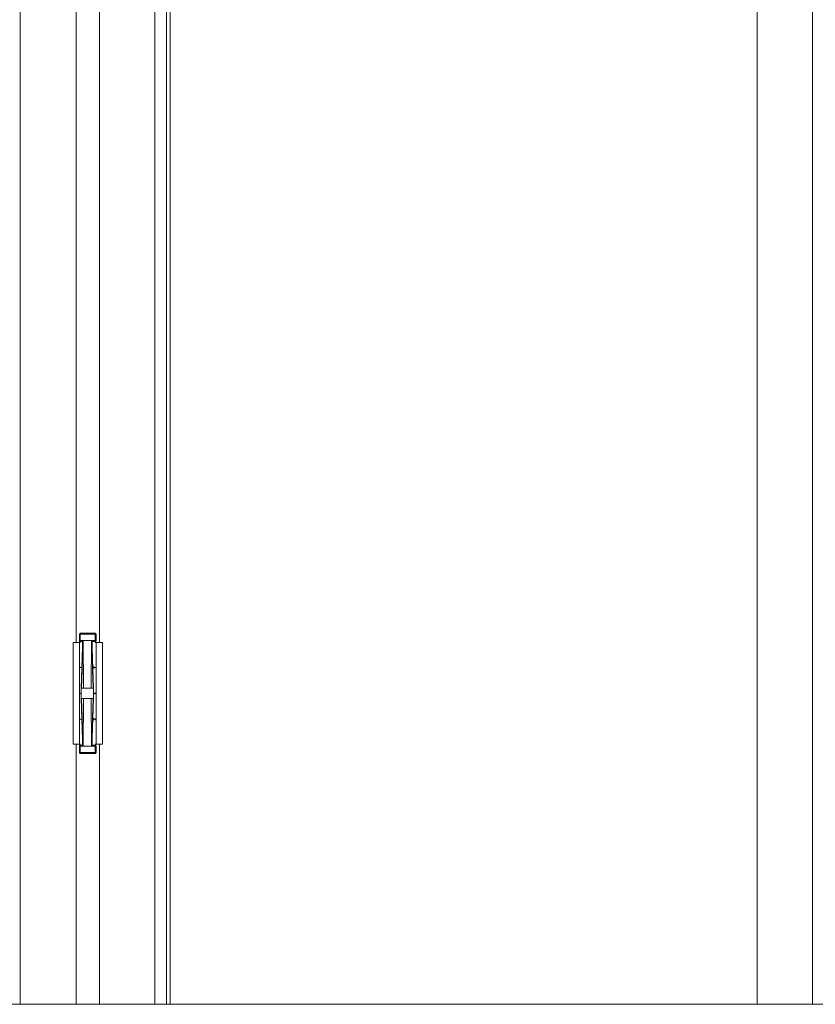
# Model space of a CAD drawing. Header units: inches. Extents: x 424 to 2043, y -237 to 445.
# Tile 917 of 965: x 980.555 to 981.323, y 231.05 to 232. Entities that reach past the tile are written whole.
import ezdxf

# ---------------------------------------------------------------- set-up
doc = ezdxf.new("R2010")
doc.units = ezdxf.units.IN
doc.header["$MEASUREMENT"] = 0
doc.layers.add('A-DOOR', color=31, linetype='Continuous', lineweight=9)
doc.layers.add('A-FLOR-HRAL', color=11, linetype='Continuous', lineweight=9)

# ---------------------------------------------------------------- blocks, each defined once
blk = doc.blocks.new('Railing - Railing-202422-Section 2')
at = {"layer": 'A-FLOR-HRAL'}
blk.add_line((29.8449, 14.5), (26.26022, 14.5), dxfattribs=at)
blk = doc.blocks.new('5-panel_Bi-fold_external_door_10806 - Type 1-V73-Section 2')
at = {"layer": 'A-DOOR'}
for p, q in [((26.48682, 14.5), (26.48682, 16.33815)), ((26.61669, 16.33857), (26.61669, 14.5)), ((27.19783, 14.5), (27.19783, 16.33832)), ((27.25109, 14.5), (27.25109, 16.33831)), ((26.62794, 16.26274), (26.62794, 14.5)), ((26.63152, 16.26274), (26.63152, 14.5)), ((26.54103, 14.849), (26.54103, 16.17354)), ((26.56342, 16.17354), (26.56342, 14.849)), ((26.53817, 14.849), (26.54241, 14.849)), ((26.53817, 14.751), (26.53817, 14.849)), ((26.54241, 14.849), (26.54413, 14.849)), ((26.54412, 14.857), (26.54412, 14.851)), ((26.54412, 14.857), (26.5448, 14.857)), ((26.5448, 14.851), (26.54412, 14.851)), ((26.54413, 14.849), (26.54413, 14.826)), ((26.54413, 14.849), (26.54514, 14.849)), ((26.54413, 14.751), (26.54413, 14.849)), ((26.5448, 14.851), (26.5448, 14.857)), ((26.5448, 14.857), (26.54769, 14.857)), ((26.54769, 14.851), (26.5448, 14.851)), ((26.54606, 14.805), (26.54769, 14.851)), ((26.54707, 14.851), (26.54769, 14.851)), ((26.54707, 14.851), (26.54707, 14.83364)), ((26.54734, 14.85), (26.54732, 14.85)), ((26.54769, 14.857), (26.55568, 14.857)), ((26.5479, 14.805), (26.54769, 14.851)), ((26.54769, 14.851), (26.55568, 14.851)), ((26.55568, 14.851), (26.54769, 14.851)), ((26.55545, 14.805), (26.55568, 14.851)), ((26.55568, 14.857), (26.55939, 14.857)), ((26.55738, 14.805), (26.55568, 14.851)), ((26.55568, 14.851), (26.55647, 14.851)), ((26.55939, 14.851), (26.55568, 14.851)), ((26.55609, 14.85), (26.55611, 14.85)), ((26.55647, 14.82964), (26.55647, 14.851)), ((26.55918, 14.849), (26.5599, 14.849)), ((26.55939, 14.857), (26.56014, 14.857)), ((26.55939, 14.857), (26.55939, 14.851)), ((26.56014, 14.851), (26.55939, 14.851)), ((26.56012, 14.849), (26.56192, 14.849)), ((26.56012, 14.849), (26.56012, 14.751)), ((26.56013, 14.826), (26.56013, 14.849)), ((26.56014, 14.851), (26.56014, 14.857)), ((26.56192, 14.849), (26.56623, 14.849)), ((26.56623, 14.849), (26.56623, 14.751)), ((26.54707, 14.84463), (26.54573, 14.805)), ((26.55775, 14.805), (26.55647, 14.84297)), ((26.54413, 14.824), (26.54413, 14.801)), ((26.5461, 14.825), (26.54603, 14.825)), ((26.54635, 14.824), (26.54635, 14.826)), ((26.55704, 14.825), (26.55706, 14.825)), ((26.558, 14.826), (26.558, 14.824)), ((26.56013, 14.801), (26.56013, 14.824)), ((26.54573, 14.805), (26.54573, 14.795)), ((26.54583, 14.805), (26.54606, 14.805)), ((26.54606, 14.805), (26.54583, 14.805)), ((26.54606, 14.805), (26.5479, 14.805)), ((26.5479, 14.805), (26.54606, 14.805)), ((26.5479, 14.805), (26.55545, 14.805)), ((26.55545, 14.805), (26.5479, 14.805)), ((26.55545, 14.805), (26.55738, 14.805)), ((26.55738, 14.805), (26.55545, 14.805)), ((26.55738, 14.805), (26.55767, 14.805)), ((26.55767, 14.805), (26.55738, 14.805)), ((26.55775, 14.795), (26.55775, 14.805)), ((26.558, 14.801), (26.558, 14.799)), ((26.54413, 14.799), (26.54413, 14.776)), ((26.54707, 14.75537), (26.54573, 14.795)), ((26.54583, 14.795), (26.54606, 14.795)), ((26.54606, 14.795), (26.54583, 14.795)), ((26.54606, 14.795), (26.5479, 14.795)), ((26.54606, 14.795), (26.54769, 14.749)), ((26.5479, 14.795), (26.54606, 14.795)), ((26.54769, 14.749), (26.5479, 14.795)), ((26.5479, 14.795), (26.55545, 14.795)), ((26.55545, 14.795), (26.5479, 14.795)), ((26.55568, 14.749), (26.55545, 14.795)), ((26.55545, 14.795), (26.55738, 14.795)), ((26.55738, 14.795), (26.55545, 14.795)), ((26.55568, 14.749), (26.55738, 14.795)), ((26.55775, 14.795), (26.55647, 14.75703)), ((26.55738, 14.795), (26.55767, 14.795)), ((26.55767, 14.795), (26.55738, 14.795)), ((26.55816, 14.8), (26.55822, 14.8)), ((26.56013, 14.776), (26.56013, 14.799)), ((26.54413, 14.774), (26.54413, 14.751)), ((26.5461, 14.775), (26.54603, 14.775)), ((26.54635, 14.774), (26.54635, 14.776)), ((26.55704, 14.775), (26.55706, 14.775)), ((26.558, 14.776), (26.558, 14.774)), ((26.56013, 14.751), (26.56013, 14.774)), ((26.54707, 14.749), (26.54707, 14.76636)), ((26.55647, 14.749), (26.55647, 14.77036)), ((26.54241, 14.751), (26.53817, 14.751)), ((26.54103, 14.5), (26.54103, 14.751)), ((26.54413, 14.751), (26.54241, 14.751)), ((26.54412, 14.749), (26.54412, 14.743)), ((26.54412, 14.749), (26.5448, 14.749)), ((26.54514, 14.751), (26.54413, 14.751)), ((26.5448, 14.743), (26.5448, 14.749)), ((26.5448, 14.749), (26.54769, 14.749)), ((26.54769, 14.749), (26.54707, 14.749)), ((26.54734, 14.75), (26.54731, 14.75)), ((26.55568, 14.749), (26.54769, 14.749)), ((26.54769, 14.749), (26.55568, 14.749)), ((26.55647, 14.749), (26.55568, 14.749)), ((26.55568, 14.749), (26.55939, 14.749)), ((26.55609, 14.75), (26.55611, 14.75)), ((26.5599, 14.751), (26.55918, 14.751)), ((26.55939, 14.749), (26.56014, 14.749)), ((26.55939, 14.749), (26.55939, 14.743)), ((26.56192, 14.751), (26.56012, 14.751)), ((26.56014, 14.743), (26.56014, 14.749)), ((26.56623, 14.751), (26.56192, 14.751)), ((26.56342, 14.751), (26.56342, 14.5)), ((26.5448, 14.743), (26.54412, 14.743)), ((26.54769, 14.743), (26.5448, 14.743)), ((26.55568, 14.743), (26.54769, 14.743)), ((26.55939, 14.743), (26.55568, 14.743)), ((26.56014, 14.743), (26.55939, 14.743))]:
    blk.add_line(p, q, dxfattribs=at)
at = {"layer": 'A-DOOR', "flags": 128}
for points in [[(26.54413, 14.857), (26.54413, 14.85704), (26.54413, 14.85708), (26.54413, 14.85712), (26.54414, 14.85716), (26.54415, 14.8572), (26.54416, 14.85724), (26.54417, 14.85728), (26.54418, 14.85731), (26.54419, 14.85735), (26.54421, 14.85739), (26.54422, 14.85743), (26.54424, 14.85746), (26.54426, 14.8575), (26.54428, 14.85753), (26.5443, 14.85756), (26.54433, 14.8576), (26.54435, 14.85763), (26.54438, 14.85766), (26.5444, 14.85769), (26.54443, 14.85772), (26.54446, 14.85774), (26.54449, 14.85777), (26.54452, 14.8578), (26.54455, 14.85782), (26.54459, 14.85784), (26.54462, 14.85786), (26.54466, 14.85788), (26.54469, 14.8579), (26.54473, 14.85792), (26.54476, 14.85793), (26.5448, 14.85795), (26.54484, 14.85796), (26.54488, 14.85797), (26.54492, 14.85798), (26.54496, 14.85799), (26.545, 14.85799), (26.54504, 14.858), (26.54508, 14.858), (26.54512, 14.858), (26.54513, 14.858)], [(26.55207, 14.858), (26.55179, 14.858), (26.55151, 14.858), (26.55123, 14.858), (26.55095, 14.858), (26.55068, 14.858), (26.5504, 14.858), (26.55013, 14.858), (26.54987, 14.858), (26.5496, 14.858), (26.54934, 14.858), (26.54909, 14.858), (26.54884, 14.858), (26.5486, 14.858), (26.54836, 14.858), (26.54812, 14.858), (26.5479, 14.858), (26.54768, 14.858), (26.54747, 14.858), (26.54726, 14.858), (26.54706, 14.858), (26.54687, 14.858), (26.54669, 14.858), (26.54652, 14.858), (26.54636, 14.858), (26.5462, 14.858), (26.54606, 14.858), (26.54592, 14.858), (26.5458, 14.858), (26.54569, 14.858), (26.54558, 14.858), (26.54549, 14.858), (26.5454, 14.858), (26.54533, 14.858), (26.54527, 14.858), (26.54522, 14.858), (26.54518, 14.858), (26.54515, 14.858), (26.54513, 14.858), (26.54513, 14.858)], [(26.54513, 14.858), (26.54513, 14.858), (26.54515, 14.858), (26.54518, 14.858), (26.54522, 14.858), (26.54527, 14.858), (26.54533, 14.858), (26.5454, 14.858), (26.54548, 14.858), (26.54558, 14.858), (26.54568, 14.858), (26.54579, 14.858), (26.54592, 14.858), (26.54605, 14.858), (26.5462, 14.858), (26.54635, 14.858), (26.54651, 14.858), (26.54668, 14.858), (26.54686, 14.858), (26.54705, 14.858), (26.54725, 14.858), (26.54746, 14.858), (26.54767, 14.858), (26.54789, 14.858), (26.54811, 14.858), (26.54835, 14.858), (26.54858, 14.858), (26.54883, 14.858), (26.54908, 14.858), (26.54933, 14.858), (26.54959, 14.858), (26.54985, 14.858), (26.55012, 14.858), (26.55039, 14.858), (26.55066, 14.858), (26.55094, 14.858), (26.55121, 14.858), (26.55149, 14.858), (26.55177, 14.858), (26.55205, 14.858), (26.55219, 14.858)], [(26.55913, 14.858), (26.55912, 14.858), (26.5591, 14.858), (26.55908, 14.858), (26.55904, 14.858), (26.55899, 14.858), (26.55893, 14.858), (26.55885, 14.858), (26.55877, 14.858), (26.55868, 14.858), (26.55857, 14.858), (26.55846, 14.858), (26.55834, 14.858), (26.5582, 14.858), (26.55806, 14.858), (26.5579, 14.858), (26.55774, 14.858), (26.55757, 14.858), (26.55739, 14.858), (26.5572, 14.858), (26.557, 14.858), (26.5568, 14.858), (26.55659, 14.858), (26.55637, 14.858), (26.55614, 14.858), (26.55591, 14.858), (26.55567, 14.858), (26.55543, 14.858), (26.55518, 14.858), (26.55492, 14.858), (26.55466, 14.858), (26.5544, 14.858), (26.55413, 14.858), (26.55386, 14.858), (26.55359, 14.858), (26.55332, 14.858), (26.55304, 14.858), (26.55276, 14.858), (26.55248, 14.858), (26.5522, 14.858), (26.55207, 14.858)], [(26.55219, 14.858), (26.55247, 14.858), (26.55275, 14.858), (26.55303, 14.858), (26.5533, 14.858), (26.55358, 14.858), (26.55385, 14.858), (26.55412, 14.858), (26.55439, 14.858), (26.55465, 14.858), (26.55491, 14.858), (26.55516, 14.858), (26.55541, 14.858), (26.55566, 14.858), (26.5559, 14.858), (26.55613, 14.858), (26.55636, 14.858), (26.55658, 14.858), (26.55679, 14.858), (26.55699, 14.858), (26.55719, 14.858), (26.55738, 14.858), (26.55756, 14.858), (26.55773, 14.858), (26.5579, 14.858), (26.55805, 14.858), (26.5582, 14.858), (26.55833, 14.858), (26.55845, 14.858), (26.55857, 14.858), (26.55867, 14.858), (26.55877, 14.858), (26.55885, 14.858), (26.55892, 14.858), (26.55899, 14.858), (26.55904, 14.858), (26.55908, 14.858), (26.5591, 14.858), (26.55912, 14.858), (26.55913, 14.858)], [(26.55913, 14.858), (26.55917, 14.858), (26.55921, 14.858), (26.55925, 14.85799), (26.55929, 14.85799), (26.55933, 14.85798), (26.55937, 14.85797), (26.5594, 14.85796), (26.55944, 14.85795), (26.55948, 14.85794), (26.55952, 14.85792), (26.55955, 14.8579), (26.55959, 14.85789), (26.55962, 14.85787), (26.55966, 14.85785), (26.55969, 14.85783), (26.55972, 14.8578), (26.55976, 14.85778), (26.55979, 14.85775), (26.55982, 14.85772), (26.55984, 14.8577), (26.55987, 14.85767), (26.5599, 14.85764), (26.55992, 14.85761), (26.55995, 14.85757), (26.55997, 14.85754), (26.55999, 14.85751), (26.56001, 14.85747), (26.56003, 14.85744), (26.56004, 14.8574), (26.56006, 14.85736), (26.56007, 14.85732), (26.56009, 14.85729), (26.5601, 14.85725), (26.56011, 14.85721), (26.56011, 14.85717), (26.56012, 14.85713), (26.56012, 14.85709), (26.56013, 14.85705), (26.56013, 14.85701), (26.56013, 14.857)], [(26.54513, 14.85), (26.54509, 14.85), (26.54505, 14.85), (26.54501, 14.85001), (26.54497, 14.85001), (26.54493, 14.85002), (26.54489, 14.85003), (26.54485, 14.85004), (26.54481, 14.85005), (26.54478, 14.85006), (26.54474, 14.85008), (26.5447, 14.8501), (26.54467, 14.85011), (26.54463, 14.85013), (26.5446, 14.85015), (26.54456, 14.85017), (26.54453, 14.8502), (26.5445, 14.85022), (26.54447, 14.85025), (26.54444, 14.85028), (26.54441, 14.8503), (26.54438, 14.85033), (26.54436, 14.85036), (26.54433, 14.85039), (26.54431, 14.85043), (26.54429, 14.85046), (26.54426, 14.85049), (26.54425, 14.85053), (26.54423, 14.85056), (26.54421, 14.8506), (26.5442, 14.85064), (26.54418, 14.85068), (26.54417, 14.85071), (26.54416, 14.85075), (26.54415, 14.85079), (26.54414, 14.85083), (26.54414, 14.85087), (26.54413, 14.85091), (26.54413, 14.85095), (26.54413, 14.85099), (26.54413, 14.851)], [(26.54413, 14.849), (26.54413, 14.84904), (26.54413, 14.84908), (26.54413, 14.84912), (26.54414, 14.84916), (26.54415, 14.8492), (26.54416, 14.84924), (26.54417, 14.84928), (26.54418, 14.84931), (26.54419, 14.84935), (26.54421, 14.84939), (26.54422, 14.84943), (26.54424, 14.84946), (26.54426, 14.8495), (26.54428, 14.84953), (26.5443, 14.84956), (26.54433, 14.8496), (26.54435, 14.84963), (26.54438, 14.84966), (26.5444, 14.84969), (26.54443, 14.84972), (26.54446, 14.84974), (26.54449, 14.84977), (26.54452, 14.8498), (26.54455, 14.84982), (26.54459, 14.84984), (26.54462, 14.84986), (26.54466, 14.84988), (26.54469, 14.8499), (26.54473, 14.84992), (26.54476, 14.84993), (26.5448, 14.84995), (26.54484, 14.84996), (26.54488, 14.84997), (26.54492, 14.84998), (26.54496, 14.84999), (26.545, 14.84999), (26.54504, 14.85), (26.54508, 14.85), (26.54512, 14.85), (26.54513, 14.85)], [(26.54756, 14.85), (26.54735, 14.85), (26.54715, 14.85), (26.54696, 14.85), (26.54677, 14.85), (26.5466, 14.85), (26.54643, 14.85), (26.54627, 14.85), (26.54612, 14.85), (26.54598, 14.85), (26.54585, 14.85), (26.54573, 14.85), (26.54563, 14.85), (26.54553, 14.85), (26.54544, 14.85), (26.54536, 14.85), (26.5453, 14.85), (26.54524, 14.85), (26.5452, 14.85), (26.54516, 14.85), (26.54514, 14.85), (26.54513, 14.85)], [(26.54513, 14.85), (26.54513, 14.85), (26.54515, 14.85), (26.54518, 14.85), (26.54522, 14.85), (26.54527, 14.85), (26.54533, 14.85), (26.5454, 14.85), (26.54548, 14.85), (26.54558, 14.85), (26.54568, 14.85), (26.54579, 14.85), (26.54592, 14.85), (26.54605, 14.85), (26.5462, 14.85), (26.54635, 14.85), (26.54651, 14.85), (26.54668, 14.85), (26.54686, 14.85), (26.54705, 14.85), (26.54725, 14.85), (26.54746, 14.85), (26.54767, 14.85)], [(26.54768, 14.85), (26.54747, 14.85), (26.54726, 14.85), (26.54706, 14.85), (26.54687, 14.85), (26.54669, 14.85), (26.54652, 14.85), (26.54636, 14.85), (26.5462, 14.85), (26.54606, 14.85), (26.54592, 14.85), (26.5458, 14.85), (26.54569, 14.85), (26.54558, 14.85), (26.54549, 14.85), (26.5454, 14.85), (26.54533, 14.85), (26.54527, 14.85), (26.54522, 14.85), (26.54518, 14.85), (26.54515, 14.85), (26.54513, 14.85), (26.54513, 14.85)], [(26.54513, 14.85), (26.54513, 14.85), (26.54515, 14.85), (26.54518, 14.85), (26.54522, 14.85), (26.54527, 14.85), (26.54533, 14.85), (26.5454, 14.85), (26.54548, 14.85), (26.54558, 14.85), (26.54568, 14.85), (26.54579, 14.85), (26.54592, 14.85), (26.54605, 14.85), (26.5462, 14.85), (26.54635, 14.85), (26.54651, 14.85), (26.54668, 14.85), (26.54686, 14.85), (26.54705, 14.85), (26.54725, 14.85), (26.54746, 14.85), (26.54767, 14.85)], [(26.55566, 14.85), (26.5559, 14.85), (26.55613, 14.85), (26.55636, 14.85), (26.55658, 14.85), (26.55679, 14.85), (26.55699, 14.85), (26.55719, 14.85), (26.55738, 14.85), (26.55756, 14.85), (26.55773, 14.85), (26.5579, 14.85), (26.55805, 14.85), (26.5582, 14.85), (26.55833, 14.85), (26.55845, 14.85), (26.55857, 14.85), (26.55867, 14.85), (26.55877, 14.85), (26.55885, 14.85), (26.55892, 14.85), (26.55899, 14.85), (26.55904, 14.85), (26.55908, 14.85), (26.5591, 14.85), (26.55912, 14.85), (26.55913, 14.85)], [(26.55913, 14.85), (26.55912, 14.85), (26.5591, 14.85), (26.55908, 14.85), (26.55904, 14.85), (26.55899, 14.85), (26.55893, 14.85), (26.55885, 14.85), (26.55877, 14.85), (26.55868, 14.85), (26.55857, 14.85), (26.55846, 14.85), (26.55834, 14.85), (26.5582, 14.85), (26.55806, 14.85), (26.5579, 14.85), (26.55774, 14.85), (26.55757, 14.85), (26.55739, 14.85), (26.5572, 14.85), (26.557, 14.85), (26.5568, 14.85), (26.55659, 14.85), (26.55637, 14.85), (26.55614, 14.85), (26.55591, 14.85), (26.55567, 14.85)], [(26.55913, 14.85), (26.55912, 14.85), (26.5591, 14.85), (26.55908, 14.85), (26.55904, 14.85), (26.55899, 14.85), (26.55893, 14.85), (26.55885, 14.85), (26.55877, 14.85), (26.55868, 14.85), (26.55857, 14.85), (26.55846, 14.85), (26.55834, 14.85), (26.5582, 14.85), (26.55806, 14.85), (26.5579, 14.85), (26.55774, 14.85), (26.55757, 14.85), (26.55739, 14.85), (26.5572, 14.85), (26.557, 14.85), (26.5568, 14.85), (26.55659, 14.85), (26.55637, 14.85), (26.55614, 14.85), (26.55591, 14.85), (26.55567, 14.85)], [(26.55579, 14.85), (26.55603, 14.85), (26.55626, 14.85), (26.55648, 14.85), (26.5567, 14.85), (26.5569, 14.85), (26.55711, 14.85), (26.5573, 14.85), (26.55748, 14.85), (26.55766, 14.85), (26.55783, 14.85), (26.55798, 14.85), (26.55813, 14.85), (26.55827, 14.85), (26.5584, 14.85), (26.55852, 14.85), (26.55863, 14.85), (26.55873, 14.85), (26.55882, 14.85), (26.55889, 14.85), (26.55896, 14.85), (26.55901, 14.85), (26.55906, 14.85), (26.55909, 14.85), (26.55911, 14.85), (26.55913, 14.85)], [(26.56013, 14.851), (26.56013, 14.85096), (26.56012, 14.85092), (26.56012, 14.85088), (26.56011, 14.85084), (26.56011, 14.8508), (26.5601, 14.85076), (26.56009, 14.85072), (26.56008, 14.85069), (26.56006, 14.85065), (26.56005, 14.85061), (26.56003, 14.85057), (26.56001, 14.85054), (26.56, 14.8505), (26.55997, 14.85047), (26.55995, 14.85044), (26.55993, 14.8504), (26.5599, 14.85037), (26.55988, 14.85034), (26.55985, 14.85031), (26.55982, 14.85028), (26.55979, 14.85026), (26.55976, 14.85023), (26.55973, 14.8502), (26.5597, 14.85018), (26.55967, 14.85016), (26.55963, 14.85014), (26.5596, 14.85012), (26.55956, 14.8501), (26.55953, 14.85008), (26.55949, 14.85007), (26.55945, 14.85005), (26.55941, 14.85004), (26.55938, 14.85003), (26.55934, 14.85002), (26.5593, 14.85001), (26.55926, 14.85001), (26.55922, 14.85), (26.55918, 14.85), (26.55914, 14.85), (26.55913, 14.85)], [(26.55913, 14.85), (26.55917, 14.85), (26.55921, 14.85), (26.55925, 14.84999), (26.55929, 14.84999), (26.55933, 14.84998), (26.55937, 14.84997), (26.5594, 14.84996), (26.55944, 14.84995), (26.55948, 14.84994), (26.55952, 14.84992), (26.55955, 14.8499), (26.55959, 14.84989), (26.55962, 14.84987), (26.55966, 14.84985), (26.55969, 14.84983), (26.55972, 14.8498), (26.55976, 14.84978), (26.55979, 14.84975), (26.55982, 14.84972), (26.55984, 14.8497), (26.55987, 14.84967), (26.5599, 14.84964), (26.55992, 14.84961), (26.55995, 14.84957), (26.55997, 14.84954), (26.55999, 14.84951), (26.56001, 14.84947), (26.56003, 14.84944), (26.56004, 14.8494), (26.56006, 14.84936), (26.56007, 14.84932), (26.56009, 14.84929), (26.5601, 14.84925), (26.56011, 14.84921), (26.56011, 14.84917), (26.56012, 14.84913), (26.56012, 14.84909), (26.56013, 14.84905), (26.56013, 14.84901), (26.56013, 14.849)], [(26.54513, 14.825), (26.54509, 14.825), (26.54505, 14.825), (26.54501, 14.82501), (26.54497, 14.82501), (26.54493, 14.82502), (26.54489, 14.82503), (26.54485, 14.82504), (26.54481, 14.82505), (26.54478, 14.82506), (26.54474, 14.82508), (26.5447, 14.8251), (26.54467, 14.82511), (26.54463, 14.82513), (26.5446, 14.82515), (26.54456, 14.82517), (26.54453, 14.8252), (26.5445, 14.82522), (26.54447, 14.82525), (26.54444, 14.82528), (26.54441, 14.8253), (26.54438, 14.82533), (26.54436, 14.82536), (26.54433, 14.82539), (26.54431, 14.82543), (26.54429, 14.82546), (26.54426, 14.82549), (26.54425, 14.82553), (26.54423, 14.82556), (26.54421, 14.8256), (26.5442, 14.82564), (26.54418, 14.82568), (26.54417, 14.82571), (26.54416, 14.82575), (26.54415, 14.82579), (26.54414, 14.82583), (26.54414, 14.82587), (26.54413, 14.82591), (26.54413, 14.82595), (26.54413, 14.82599), (26.54413, 14.826)], [(26.54413, 14.824), (26.54413, 14.82404), (26.54413, 14.82408), (26.54413, 14.82412), (26.54414, 14.82416), (26.54415, 14.8242), (26.54416, 14.82424), (26.54417, 14.82428), (26.54418, 14.82431), (26.54419, 14.82435), (26.54421, 14.82439), (26.54422, 14.82443), (26.54424, 14.82446), (26.54426, 14.8245), (26.54428, 14.82453), (26.5443, 14.82456), (26.54433, 14.8246), (26.54435, 14.82463), (26.54438, 14.82466), (26.5444, 14.82469), (26.54443, 14.82472), (26.54446, 14.82474), (26.54449, 14.82477), (26.54452, 14.8248), (26.54455, 14.82482), (26.54459, 14.82484), (26.54462, 14.82486), (26.54466, 14.82488), (26.54469, 14.8249), (26.54473, 14.82492), (26.54476, 14.82493), (26.5448, 14.82495), (26.54484, 14.82496), (26.54488, 14.82497), (26.54492, 14.82498), (26.54496, 14.82499), (26.545, 14.82499), (26.54504, 14.825), (26.54508, 14.825), (26.54512, 14.825), (26.54513, 14.825)], [(26.54677, 14.825), (26.5466, 14.825), (26.54643, 14.825), (26.54627, 14.825), (26.54612, 14.825), (26.54598, 14.825), (26.54585, 14.825), (26.54573, 14.825), (26.54563, 14.825), (26.54553, 14.825), (26.54544, 14.825), (26.54536, 14.825), (26.5453, 14.825), (26.54524, 14.825), (26.5452, 14.825), (26.54516, 14.825), (26.54514, 14.825), (26.54513, 14.825)], [(26.54513, 14.825), (26.54513, 14.825), (26.54515, 14.825), (26.54518, 14.825), (26.54522, 14.825), (26.54527, 14.825), (26.54533, 14.825), (26.5454, 14.825), (26.54548, 14.825), (26.54558, 14.825), (26.54568, 14.825), (26.54579, 14.825), (26.54592, 14.825), (26.54605, 14.825), (26.5462, 14.825), (26.54635, 14.825), (26.54651, 14.825), (26.54668, 14.825)], [(26.54669, 14.825), (26.54652, 14.825), (26.54636, 14.825), (26.5462, 14.825), (26.54606, 14.825), (26.54592, 14.825), (26.5458, 14.825), (26.54569, 14.825), (26.54558, 14.825), (26.54549, 14.825), (26.5454, 14.825), (26.54533, 14.825), (26.54527, 14.825), (26.54522, 14.825), (26.54518, 14.825), (26.54515, 14.825), (26.54513, 14.825), (26.54513, 14.825)], [(26.54513, 14.825), (26.54513, 14.825), (26.54515, 14.825), (26.54518, 14.825), (26.54522, 14.825), (26.54527, 14.825), (26.54533, 14.825), (26.5454, 14.825), (26.54548, 14.825), (26.54558, 14.825), (26.54568, 14.825), (26.54579, 14.825), (26.54592, 14.825), (26.54605, 14.825), (26.5462, 14.825), (26.54635, 14.825), (26.54651, 14.825), (26.54668, 14.825)], [(26.55658, 14.825), (26.55679, 14.825), (26.55699, 14.825), (26.55719, 14.825), (26.55738, 14.825), (26.55756, 14.825), (26.55773, 14.825), (26.5579, 14.825), (26.55805, 14.825), (26.5582, 14.825), (26.55833, 14.825), (26.55845, 14.825), (26.55857, 14.825), (26.55867, 14.825), (26.55877, 14.825), (26.55885, 14.825), (26.55892, 14.825), (26.55899, 14.825), (26.55904, 14.825), (26.55908, 14.825), (26.5591, 14.825), (26.55912, 14.825), (26.55913, 14.825)], [(26.55913, 14.825), (26.55912, 14.825), (26.5591, 14.825), (26.55908, 14.825), (26.55904, 14.825), (26.55899, 14.825), (26.55893, 14.825), (26.55885, 14.825), (26.55877, 14.825), (26.55868, 14.825), (26.55857, 14.825), (26.55846, 14.825), (26.55834, 14.825), (26.5582, 14.825), (26.55806, 14.825), (26.5579, 14.825), (26.55774, 14.825), (26.55757, 14.825), (26.55739, 14.825), (26.5572, 14.825), (26.557, 14.825), (26.5568, 14.825), (26.55659, 14.825)], [(26.55913, 14.825), (26.55912, 14.825), (26.5591, 14.825), (26.55908, 14.825), (26.55904, 14.825), (26.55899, 14.825), (26.55893, 14.825), (26.55885, 14.825), (26.55877, 14.825), (26.55868, 14.825), (26.55857, 14.825), (26.55846, 14.825), (26.55834, 14.825), (26.5582, 14.825), (26.55806, 14.825), (26.5579, 14.825), (26.55774, 14.825), (26.55757, 14.825), (26.55739, 14.825), (26.5572, 14.825), (26.557, 14.825), (26.5568, 14.825), (26.55659, 14.825)], [(26.5567, 14.825), (26.5569, 14.825), (26.55711, 14.825), (26.5573, 14.825), (26.55748, 14.825), (26.55766, 14.825), (26.55783, 14.825), (26.55798, 14.825), (26.55813, 14.825), (26.55827, 14.825), (26.5584, 14.825), (26.55852, 14.825), (26.55863, 14.825), (26.55873, 14.825), (26.55882, 14.825), (26.55889, 14.825), (26.55896, 14.825), (26.55901, 14.825), (26.55906, 14.825), (26.55909, 14.825), (26.55911, 14.825), (26.55913, 14.825)], [(26.56013, 14.826), (26.56013, 14.82596), (26.56012, 14.82592), (26.56012, 14.82588), (26.56011, 14.82584), (26.56011, 14.8258), (26.5601, 14.82576), (26.56009, 14.82572), (26.56008, 14.82569), (26.56006, 14.82565), (26.56005, 14.82561), (26.56003, 14.82557), (26.56001, 14.82554), (26.56, 14.8255), (26.55997, 14.82547), (26.55995, 14.82544), (26.55993, 14.8254), (26.5599, 14.82537), (26.55988, 14.82534), (26.55985, 14.82531), (26.55982, 14.82528), (26.55979, 14.82526), (26.55976, 14.82523), (26.55973, 14.8252), (26.5597, 14.82518), (26.55967, 14.82516), (26.55963, 14.82514), (26.5596, 14.82512), (26.55956, 14.8251), (26.55953, 14.82508), (26.55949, 14.82507), (26.55945, 14.82505), (26.55941, 14.82504), (26.55938, 14.82503), (26.55934, 14.82502), (26.5593, 14.82501), (26.55926, 14.82501), (26.55922, 14.825), (26.55918, 14.825), (26.55914, 14.825), (26.55913, 14.825)], [(26.55913, 14.825), (26.55917, 14.825), (26.55921, 14.825), (26.55925, 14.82499), (26.55929, 14.82499), (26.55933, 14.82498), (26.55937, 14.82497), (26.5594, 14.82496), (26.55944, 14.82495), (26.55948, 14.82494), (26.55952, 14.82492), (26.55955, 14.8249), (26.55959, 14.82489), (26.55962, 14.82487), (26.55966, 14.82485), (26.55969, 14.82483), (26.55972, 14.8248), (26.55976, 14.82478), (26.55979, 14.82475), (26.55982, 14.82472), (26.55984, 14.8247), (26.55987, 14.82467), (26.5599, 14.82464), (26.55992, 14.82461), (26.55995, 14.82457), (26.55997, 14.82454), (26.55999, 14.82451), (26.56001, 14.82447), (26.56003, 14.82444), (26.56004, 14.8244), (26.56006, 14.82436), (26.56007, 14.82432), (26.56009, 14.82429), (26.5601, 14.82425), (26.56011, 14.82421), (26.56011, 14.82417), (26.56012, 14.82413), (26.56012, 14.82409), (26.56013, 14.82405), (26.56013, 14.82401), (26.56013, 14.824)], [(26.54513, 14.8), (26.54509, 14.8), (26.54505, 14.8), (26.54501, 14.80001), (26.54497, 14.80001), (26.54493, 14.80002), (26.54489, 14.80003), (26.54485, 14.80004), (26.54481, 14.80005), (26.54478, 14.80006), (26.54474, 14.80008), (26.5447, 14.8001), (26.54467, 14.80011), (26.54463, 14.80013), (26.5446, 14.80015), (26.54456, 14.80017), (26.54453, 14.8002), (26.5445, 14.80022), (26.54447, 14.80025), (26.54444, 14.80028), (26.54441, 14.8003), (26.54438, 14.80033), (26.54436, 14.80036), (26.54433, 14.80039), (26.54431, 14.80043), (26.54429, 14.80046), (26.54426, 14.80049), (26.54425, 14.80053), (26.54423, 14.80056), (26.54421, 14.8006), (26.5442, 14.80064), (26.54418, 14.80068), (26.54417, 14.80071), (26.54416, 14.80075), (26.54415, 14.80079), (26.54414, 14.80083), (26.54414, 14.80087), (26.54413, 14.80091), (26.54413, 14.80095), (26.54413, 14.80099), (26.54413, 14.801)], [(26.56013, 14.801), (26.56013, 14.80096), (26.56012, 14.80092), (26.56012, 14.80088), (26.56011, 14.80084), (26.56011, 14.8008), (26.5601, 14.80076), (26.56009, 14.80072), (26.56008, 14.80069), (26.56006, 14.80065), (26.56005, 14.80061), (26.56003, 14.80057), (26.56001, 14.80054), (26.56, 14.8005), (26.55997, 14.80047), (26.55995, 14.80044), (26.55993, 14.8004), (26.5599, 14.80037), (26.55988, 14.80034), (26.55985, 14.80031), (26.55982, 14.80028), (26.55979, 14.80026), (26.55976, 14.80023), (26.55973, 14.8002), (26.5597, 14.80018), (26.55967, 14.80016), (26.55963, 14.80014), (26.5596, 14.80012), (26.55956, 14.8001), (26.55953, 14.80008), (26.55949, 14.80007), (26.55945, 14.80005), (26.55941, 14.80004), (26.55938, 14.80003), (26.55934, 14.80002), (26.5593, 14.80001), (26.55926, 14.80001), (26.55922, 14.8), (26.55918, 14.8), (26.55914, 14.8), (26.55913, 14.8)], [(26.54413, 14.799), (26.54413, 14.79904), (26.54413, 14.79908), (26.54413, 14.79912), (26.54414, 14.79916), (26.54415, 14.7992), (26.54416, 14.79924), (26.54417, 14.79928), (26.54418, 14.79931), (26.54419, 14.79935), (26.54421, 14.79939), (26.54422, 14.79943), (26.54424, 14.79946), (26.54426, 14.7995), (26.54428, 14.79953), (26.5443, 14.79956), (26.54433, 14.7996), (26.54435, 14.79963), (26.54438, 14.79966), (26.5444, 14.79969), (26.54443, 14.79972), (26.54446, 14.79974), (26.54449, 14.79977), (26.54452, 14.7998), (26.54455, 14.79982), (26.54459, 14.79984), (26.54462, 14.79986), (26.54466, 14.79988), (26.54469, 14.7999), (26.54473, 14.79992), (26.54476, 14.79993), (26.5448, 14.79995), (26.54484, 14.79996), (26.54488, 14.79997), (26.54492, 14.79998), (26.54496, 14.79999), (26.545, 14.79999), (26.54504, 14.8), (26.54508, 14.8), (26.54512, 14.8), (26.54513, 14.8)], [(26.54598, 14.8), (26.54585, 14.8), (26.54573, 14.8), (26.54563, 14.8), (26.54553, 14.8), (26.54544, 14.8), (26.54536, 14.8), (26.5453, 14.8), (26.54524, 14.8), (26.5452, 14.8), (26.54516, 14.8), (26.54514, 14.8), (26.54513, 14.8)], [(26.54513, 14.8), (26.54513, 14.8), (26.54515, 14.8), (26.54518, 14.8), (26.54522, 14.8), (26.54527, 14.8), (26.54533, 14.8), (26.5454, 14.8), (26.54548, 14.8), (26.54558, 14.8), (26.54568, 14.8), (26.54579, 14.8), (26.54592, 14.8), (26.54605, 14.8)], [(26.54606, 14.8), (26.54592, 14.8), (26.5458, 14.8), (26.54569, 14.8), (26.54558, 14.8), (26.54549, 14.8), (26.5454, 14.8), (26.54533, 14.8), (26.54527, 14.8), (26.54522, 14.8), (26.54518, 14.8), (26.54515, 14.8), (26.54513, 14.8), (26.54513, 14.8)], [(26.54513, 14.8), (26.54513, 14.8), (26.54515, 14.8), (26.54518, 14.8), (26.54522, 14.8), (26.54527, 14.8), (26.54533, 14.8), (26.5454, 14.8), (26.54548, 14.8), (26.54558, 14.8), (26.54568, 14.8), (26.54579, 14.8), (26.54592, 14.8), (26.54605, 14.8)], [(26.55738, 14.8), (26.55756, 14.8), (26.55773, 14.8), (26.5579, 14.8), (26.55805, 14.8), (26.5582, 14.8), (26.55833, 14.8), (26.55845, 14.8), (26.55857, 14.8), (26.55867, 14.8), (26.55877, 14.8), (26.55885, 14.8), (26.55892, 14.8), (26.55899, 14.8), (26.55904, 14.8), (26.55908, 14.8), (26.5591, 14.8), (26.55912, 14.8), (26.55913, 14.8)], [(26.55913, 14.8), (26.55912, 14.8), (26.5591, 14.8), (26.55908, 14.8), (26.55904, 14.8), (26.55899, 14.8), (26.55893, 14.8), (26.55885, 14.8), (26.55877, 14.8), (26.55868, 14.8), (26.55857, 14.8), (26.55846, 14.8), (26.55834, 14.8), (26.5582, 14.8), (26.55806, 14.8), (26.5579, 14.8), (26.55774, 14.8), (26.55757, 14.8), (26.55739, 14.8)], [(26.55913, 14.8), (26.55912, 14.8), (26.5591, 14.8), (26.55908, 14.8), (26.55904, 14.8), (26.55899, 14.8), (26.55893, 14.8), (26.55885, 14.8), (26.55877, 14.8), (26.55868, 14.8), (26.55857, 14.8), (26.55846, 14.8), (26.55834, 14.8), (26.5582, 14.8), (26.55806, 14.8), (26.5579, 14.8), (26.55774, 14.8), (26.55757, 14.8), (26.55739, 14.8)], [(26.55748, 14.8), (26.55766, 14.8), (26.55783, 14.8), (26.55798, 14.8), (26.55813, 14.8), (26.55827, 14.8), (26.5584, 14.8), (26.55852, 14.8), (26.55863, 14.8), (26.55873, 14.8), (26.55882, 14.8), (26.55889, 14.8), (26.55896, 14.8), (26.55901, 14.8), (26.55906, 14.8), (26.55909, 14.8), (26.55911, 14.8), (26.55913, 14.8)], [(26.55913, 14.8), (26.55917, 14.8), (26.55921, 14.8), (26.55925, 14.79999), (26.55929, 14.79999), (26.55933, 14.79998), (26.55937, 14.79997), (26.5594, 14.79996), (26.55944, 14.79995), (26.55948, 14.79994), (26.55952, 14.79992), (26.55955, 14.7999), (26.55959, 14.79989), (26.55962, 14.79987), (26.55966, 14.79985), (26.55969, 14.79983), (26.55972, 14.7998), (26.55976, 14.79978), (26.55979, 14.79975), (26.55982, 14.79972), (26.55984, 14.7997), (26.55987, 14.79967), (26.5599, 14.79964), (26.55992, 14.79961), (26.55995, 14.79957), (26.55997, 14.79954), (26.55999, 14.79951), (26.56001, 14.79947), (26.56003, 14.79944), (26.56004, 14.7994), (26.56006, 14.79936), (26.56007, 14.79932), (26.56009, 14.79929), (26.5601, 14.79925), (26.56011, 14.79921), (26.56011, 14.79917), (26.56012, 14.79913), (26.56012, 14.79909), (26.56013, 14.79905), (26.56013, 14.79901), (26.56013, 14.799)], [(26.54513, 14.775), (26.54509, 14.775), (26.54505, 14.775), (26.54501, 14.77501), (26.54497, 14.77501), (26.54493, 14.77502), (26.54489, 14.77503), (26.54485, 14.77504), (26.54481, 14.77505), (26.54478, 14.77506), (26.54474, 14.77508), (26.5447, 14.7751), (26.54467, 14.77511), (26.54463, 14.77513), (26.5446, 14.77515), (26.54456, 14.77517), (26.54453, 14.7752), (26.5445, 14.77522), (26.54447, 14.77525), (26.54444, 14.77528), (26.54441, 14.7753), (26.54438, 14.77533), (26.54436, 14.77536), (26.54433, 14.77539), (26.54431, 14.77543), (26.54429, 14.77546), (26.54426, 14.77549), (26.54425, 14.77553), (26.54423, 14.77556), (26.54421, 14.7756), (26.5442, 14.77564), (26.54418, 14.77568), (26.54417, 14.77571), (26.54416, 14.77575), (26.54415, 14.77579), (26.54414, 14.77583), (26.54414, 14.77587), (26.54413, 14.77591), (26.54413, 14.77595), (26.54413, 14.77599), (26.54413, 14.776)], [(26.54413, 14.774), (26.54413, 14.77404), (26.54413, 14.77408), (26.54413, 14.77412), (26.54414, 14.77416), (26.54415, 14.7742), (26.54416, 14.77424), (26.54417, 14.77428), (26.54418, 14.77431), (26.54419, 14.77435), (26.54421, 14.77439), (26.54422, 14.77443), (26.54424, 14.77446), (26.54426, 14.7745), (26.54428, 14.77453), (26.5443, 14.77456), (26.54433, 14.7746), (26.54435, 14.77463), (26.54438, 14.77466), (26.5444, 14.77469), (26.54443, 14.77472), (26.54446, 14.77474), (26.54449, 14.77477), (26.54452, 14.7748), (26.54455, 14.77482), (26.54459, 14.77484), (26.54462, 14.77486), (26.54466, 14.77488), (26.54469, 14.7749), (26.54473, 14.77492), (26.54476, 14.77493), (26.5448, 14.77495), (26.54484, 14.77496), (26.54488, 14.77497), (26.54492, 14.77498), (26.54496, 14.77499), (26.545, 14.77499), (26.54504, 14.775), (26.54508, 14.775), (26.54512, 14.775), (26.54513, 14.775)], [(26.54677, 14.775), (26.5466, 14.775), (26.54643, 14.775), (26.54627, 14.775), (26.54612, 14.775), (26.54598, 14.775), (26.54585, 14.775), (26.54573, 14.775), (26.54563, 14.775), (26.54553, 14.775), (26.54544, 14.775), (26.54536, 14.775), (26.5453, 14.775), (26.54524, 14.775), (26.5452, 14.775), (26.54516, 14.775), (26.54514, 14.775), (26.54513, 14.775)], [(26.54513, 14.775), (26.54513, 14.775), (26.54515, 14.775), (26.54518, 14.775), (26.54522, 14.775), (26.54527, 14.775), (26.54533, 14.775), (26.5454, 14.775), (26.54548, 14.775), (26.54558, 14.775), (26.54568, 14.775), (26.54579, 14.775), (26.54592, 14.775), (26.54605, 14.775), (26.5462, 14.775), (26.54635, 14.775), (26.54651, 14.775), (26.54668, 14.775)], [(26.54669, 14.775), (26.54652, 14.775), (26.54636, 14.775), (26.5462, 14.775), (26.54606, 14.775), (26.54592, 14.775), (26.5458, 14.775), (26.54569, 14.775), (26.54558, 14.775), (26.54549, 14.775), (26.5454, 14.775), (26.54533, 14.775), (26.54527, 14.775), (26.54522, 14.775), (26.54518, 14.775), (26.54515, 14.775), (26.54513, 14.775), (26.54513, 14.775)], [(26.54513, 14.775), (26.54513, 14.775), (26.54515, 14.775), (26.54518, 14.775), (26.54522, 14.775), (26.54527, 14.775), (26.54533, 14.775), (26.5454, 14.775), (26.54548, 14.775), (26.54558, 14.775), (26.54568, 14.775), (26.54579, 14.775), (26.54592, 14.775), (26.54605, 14.775), (26.5462, 14.775), (26.54635, 14.775), (26.54651, 14.775), (26.54668, 14.775)], [(26.55658, 14.775), (26.55679, 14.775), (26.55699, 14.775), (26.55719, 14.775), (26.55738, 14.775), (26.55756, 14.775), (26.55773, 14.775), (26.5579, 14.775), (26.55805, 14.775), (26.5582, 14.775), (26.55833, 14.775), (26.55845, 14.775), (26.55857, 14.775), (26.55867, 14.775), (26.55877, 14.775), (26.55885, 14.775), (26.55892, 14.775), (26.55899, 14.775), (26.55904, 14.775), (26.55908, 14.775), (26.5591, 14.775), (26.55912, 14.775), (26.55913, 14.775)], [(26.55913, 14.775), (26.55912, 14.775), (26.5591, 14.775), (26.55908, 14.775), (26.55904, 14.775), (26.55899, 14.775), (26.55893, 14.775), (26.55885, 14.775), (26.55877, 14.775), (26.55868, 14.775), (26.55857, 14.775), (26.55846, 14.775), (26.55834, 14.775), (26.5582, 14.775), (26.55806, 14.775), (26.5579, 14.775), (26.55774, 14.775), (26.55757, 14.775), (26.55739, 14.775), (26.5572, 14.775), (26.557, 14.775), (26.5568, 14.775), (26.55659, 14.775)], [(26.55913, 14.775), (26.55912, 14.775), (26.5591, 14.775), (26.55908, 14.775), (26.55904, 14.775), (26.55899, 14.775), (26.55893, 14.775), (26.55885, 14.775), (26.55877, 14.775), (26.55868, 14.775), (26.55857, 14.775), (26.55846, 14.775), (26.55834, 14.775), (26.5582, 14.775), (26.55806, 14.775), (26.5579, 14.775), (26.55774, 14.775), (26.55757, 14.775), (26.55739, 14.775), (26.5572, 14.775), (26.557, 14.775), (26.5568, 14.775), (26.55659, 14.775)], [(26.5567, 14.775), (26.5569, 14.775), (26.55711, 14.775), (26.5573, 14.775), (26.55748, 14.775), (26.55766, 14.775), (26.55783, 14.775), (26.55798, 14.775), (26.55813, 14.775), (26.55827, 14.775), (26.5584, 14.775), (26.55852, 14.775), (26.55863, 14.775), (26.55873, 14.775), (26.55882, 14.775), (26.55889, 14.775), (26.55896, 14.775), (26.55901, 14.775), (26.55906, 14.775), (26.55909, 14.775), (26.55911, 14.775), (26.55913, 14.775)], [(26.56013, 14.776), (26.56013, 14.77596), (26.56012, 14.77592), (26.56012, 14.77588), (26.56011, 14.77584), (26.56011, 14.7758), (26.5601, 14.77576), (26.56009, 14.77572), (26.56008, 14.77569), (26.56006, 14.77565), (26.56005, 14.77561), (26.56003, 14.77557), (26.56001, 14.77554), (26.56, 14.7755), (26.55997, 14.77547), (26.55995, 14.77544), (26.55993, 14.7754), (26.5599, 14.77537), (26.55988, 14.77534), (26.55985, 14.77531), (26.55982, 14.77528), (26.55979, 14.77526), (26.55976, 14.77523), (26.55973, 14.7752), (26.5597, 14.77518), (26.55967, 14.77516), (26.55963, 14.77514), (26.5596, 14.77512), (26.55956, 14.7751), (26.55953, 14.77508), (26.55949, 14.77507), (26.55945, 14.77505), (26.55941, 14.77504), (26.55938, 14.77503), (26.55934, 14.77502), (26.5593, 14.77501), (26.55926, 14.77501), (26.55922, 14.775), (26.55918, 14.775), (26.55914, 14.775), (26.55913, 14.775)], [(26.55913, 14.775), (26.55917, 14.775), (26.55921, 14.775), (26.55925, 14.77499), (26.55929, 14.77499), (26.55933, 14.77498), (26.55937, 14.77497), (26.5594, 14.77496), (26.55944, 14.77495), (26.55948, 14.77494), (26.55952, 14.77492), (26.55955, 14.7749), (26.55959, 14.77489), (26.55962, 14.77487), (26.55966, 14.77485), (26.55969, 14.77483), (26.55972, 14.7748), (26.55976, 14.77478), (26.55979, 14.77475), (26.55982, 14.77472), (26.55984, 14.7747), (26.55987, 14.77467), (26.5599, 14.77464), (26.55992, 14.77461), (26.55995, 14.77457), (26.55997, 14.77454), (26.55999, 14.77451), (26.56001, 14.77447), (26.56003, 14.77444), (26.56004, 14.7744), (26.56006, 14.77436), (26.56007, 14.77432), (26.56009, 14.77429), (26.5601, 14.77425), (26.56011, 14.77421), (26.56011, 14.77417), (26.56012, 14.77413), (26.56012, 14.77409), (26.56013, 14.77405), (26.56013, 14.77401), (26.56013, 14.774)], [(26.54513, 14.75), (26.54509, 14.75), (26.54505, 14.75), (26.54501, 14.75001), (26.54497, 14.75001), (26.54493, 14.75002), (26.54489, 14.75003), (26.54485, 14.75004), (26.54481, 14.75005), (26.54478, 14.75006), (26.54474, 14.75008), (26.5447, 14.7501), (26.54467, 14.75011), (26.54463, 14.75013), (26.5446, 14.75015), (26.54456, 14.75017), (26.54453, 14.7502), (26.5445, 14.75022), (26.54447, 14.75025), (26.54444, 14.75028), (26.54441, 14.7503), (26.54438, 14.75033), (26.54436, 14.75036), (26.54433, 14.75039), (26.54431, 14.75043), (26.54429, 14.75046), (26.54426, 14.75049), (26.54425, 14.75053), (26.54423, 14.75056), (26.54421, 14.7506), (26.5442, 14.75064), (26.54418, 14.75068), (26.54417, 14.75071), (26.54416, 14.75075), (26.54415, 14.75079), (26.54414, 14.75083), (26.54414, 14.75087), (26.54413, 14.75091), (26.54413, 14.75095), (26.54413, 14.75099), (26.54413, 14.751)], [(26.54413, 14.749), (26.54413, 14.74904), (26.54413, 14.74908), (26.54413, 14.74912), (26.54414, 14.74916), (26.54415, 14.7492), (26.54416, 14.74924), (26.54417, 14.74928), (26.54418, 14.74931), (26.54419, 14.74935), (26.54421, 14.74939), (26.54422, 14.74943), (26.54424, 14.74946), (26.54426, 14.7495), (26.54428, 14.74953), (26.5443, 14.74956), (26.54433, 14.7496), (26.54435, 14.74963), (26.54438, 14.74966), (26.5444, 14.74969), (26.54443, 14.74972), (26.54446, 14.74974), (26.54449, 14.74977), (26.54452, 14.7498), (26.54455, 14.74982), (26.54459, 14.74984), (26.54462, 14.74986), (26.54466, 14.74988), (26.54469, 14.7499), (26.54473, 14.74992), (26.54476, 14.74993), (26.5448, 14.74995), (26.54484, 14.74996), (26.54488, 14.74997), (26.54492, 14.74998), (26.54496, 14.74999), (26.545, 14.74999), (26.54504, 14.75), (26.54508, 14.75), (26.54512, 14.75), (26.54513, 14.75)], [(26.54756, 14.75), (26.54735, 14.75), (26.54715, 14.75), (26.54696, 14.75), (26.54677, 14.75), (26.5466, 14.75), (26.54643, 14.75), (26.54627, 14.75), (26.54612, 14.75), (26.54598, 14.75), (26.54585, 14.75), (26.54573, 14.75), (26.54563, 14.75), (26.54553, 14.75), (26.54544, 14.75), (26.54536, 14.75), (26.5453, 14.75), (26.54524, 14.75), (26.5452, 14.75), (26.54516, 14.75), (26.54514, 14.75), (26.54513, 14.75)], [(26.54513, 14.75), (26.54513, 14.75), (26.54515, 14.75), (26.54518, 14.75), (26.54522, 14.75), (26.54527, 14.75), (26.54533, 14.75), (26.5454, 14.75), (26.54548, 14.75), (26.54558, 14.75), (26.54568, 14.75), (26.54579, 14.75), (26.54592, 14.75), (26.54605, 14.75), (26.5462, 14.75), (26.54635, 14.75), (26.54651, 14.75), (26.54668, 14.75), (26.54686, 14.75), (26.54705, 14.75), (26.54725, 14.75), (26.54746, 14.75), (26.54767, 14.75)], [(26.54768, 14.75), (26.54747, 14.75), (26.54726, 14.75), (26.54706, 14.75), (26.54687, 14.75), (26.54669, 14.75), (26.54652, 14.75), (26.54636, 14.75), (26.5462, 14.75), (26.54606, 14.75), (26.54592, 14.75), (26.5458, 14.75), (26.54569, 14.75), (26.54558, 14.75), (26.54549, 14.75), (26.5454, 14.75), (26.54533, 14.75), (26.54527, 14.75), (26.54522, 14.75), (26.54518, 14.75), (26.54515, 14.75), (26.54513, 14.75), (26.54513, 14.75)], [(26.54513, 14.75), (26.54513, 14.75), (26.54515, 14.75), (26.54518, 14.75), (26.54522, 14.75), (26.54527, 14.75), (26.54533, 14.75), (26.5454, 14.75), (26.54548, 14.75), (26.54558, 14.75), (26.54568, 14.75), (26.54579, 14.75), (26.54592, 14.75), (26.54605, 14.75), (26.5462, 14.75), (26.54635, 14.75), (26.54651, 14.75), (26.54668, 14.75), (26.54686, 14.75), (26.54705, 14.75), (26.54725, 14.75), (26.54746, 14.75), (26.54767, 14.75)], [(26.55566, 14.75), (26.5559, 14.75), (26.55613, 14.75), (26.55636, 14.75), (26.55658, 14.75), (26.55679, 14.75), (26.55699, 14.75), (26.55719, 14.75), (26.55738, 14.75), (26.55756, 14.75), (26.55773, 14.75), (26.5579, 14.75), (26.55805, 14.75), (26.5582, 14.75), (26.55833, 14.75), (26.55845, 14.75), (26.55857, 14.75), (26.55867, 14.75), (26.55877, 14.75), (26.55885, 14.75), (26.55892, 14.75), (26.55899, 14.75), (26.55904, 14.75), (26.55908, 14.75), (26.5591, 14.75), (26.55912, 14.75), (26.55913, 14.75)], [(26.55913, 14.75), (26.55912, 14.75), (26.5591, 14.75), (26.55908, 14.75), (26.55904, 14.75), (26.55899, 14.75), (26.55893, 14.75), (26.55885, 14.75), (26.55877, 14.75), (26.55868, 14.75), (26.55857, 14.75), (26.55846, 14.75), (26.55834, 14.75), (26.5582, 14.75), (26.55806, 14.75), (26.5579, 14.75), (26.55774, 14.75), (26.55757, 14.75), (26.55739, 14.75), (26.5572, 14.75), (26.557, 14.75), (26.5568, 14.75), (26.55659, 14.75), (26.55637, 14.75), (26.55614, 14.75), (26.55591, 14.75), (26.55567, 14.75)], [(26.55913, 14.75), (26.55912, 14.75), (26.5591, 14.75), (26.55908, 14.75), (26.55904, 14.75), (26.55899, 14.75), (26.55893, 14.75), (26.55885, 14.75), (26.55877, 14.75), (26.55868, 14.75), (26.55857, 14.75), (26.55846, 14.75), (26.55834, 14.75), (26.5582, 14.75), (26.55806, 14.75), (26.5579, 14.75), (26.55774, 14.75), (26.55757, 14.75), (26.55739, 14.75), (26.5572, 14.75), (26.557, 14.75), (26.5568, 14.75), (26.55659, 14.75), (26.55637, 14.75), (26.55614, 14.75), (26.55591, 14.75), (26.55567, 14.75)], [(26.55579, 14.75), (26.55603, 14.75), (26.55626, 14.75), (26.55648, 14.75), (26.5567, 14.75), (26.5569, 14.75), (26.55711, 14.75), (26.5573, 14.75), (26.55748, 14.75), (26.55766, 14.75), (26.55783, 14.75), (26.55798, 14.75), (26.55813, 14.75), (26.55827, 14.75), (26.5584, 14.75), (26.55852, 14.75), (26.55863, 14.75), (26.55873, 14.75), (26.55882, 14.75), (26.55889, 14.75), (26.55896, 14.75), (26.55901, 14.75), (26.55906, 14.75), (26.55909, 14.75), (26.55911, 14.75), (26.55913, 14.75)], [(26.56013, 14.751), (26.56013, 14.75096), (26.56012, 14.75092), (26.56012, 14.75088), (26.56011, 14.75084), (26.56011, 14.7508), (26.5601, 14.75076), (26.56009, 14.75072), (26.56008, 14.75069), (26.56006, 14.75065), (26.56005, 14.75061), (26.56003, 14.75057), (26.56001, 14.75054), (26.56, 14.7505), (26.55997, 14.75047), (26.55995, 14.75044), (26.55993, 14.7504), (26.5599, 14.75037), (26.55988, 14.75034), (26.55985, 14.75031), (26.55982, 14.75028), (26.55979, 14.75026), (26.55976, 14.75023), (26.55973, 14.7502), (26.5597, 14.75018), (26.55967, 14.75016), (26.55963, 14.75014), (26.5596, 14.75012), (26.55956, 14.7501), (26.55953, 14.75008), (26.55949, 14.75007), (26.55945, 14.75005), (26.55941, 14.75004), (26.55938, 14.75003), (26.55934, 14.75002), (26.5593, 14.75001), (26.55926, 14.75001), (26.55922, 14.75), (26.55918, 14.75), (26.55914, 14.75), (26.55913, 14.75)], [(26.55913, 14.75), (26.55917, 14.75), (26.55921, 14.75), (26.55925, 14.74999), (26.55929, 14.74999), (26.55933, 14.74998), (26.55937, 14.74997), (26.5594, 14.74996), (26.55944, 14.74995), (26.55948, 14.74994), (26.55952, 14.74992), (26.55955, 14.7499), (26.55959, 14.74989), (26.55962, 14.74987), (26.55966, 14.74985), (26.55969, 14.74983), (26.55972, 14.7498), (26.55976, 14.74978), (26.55979, 14.74975), (26.55982, 14.74972), (26.55984, 14.7497), (26.55987, 14.74967), (26.5599, 14.74964), (26.55992, 14.74961), (26.55995, 14.74957), (26.55997, 14.74954), (26.55999, 14.74951), (26.56001, 14.74947), (26.56003, 14.74944), (26.56004, 14.7494), (26.56006, 14.74936), (26.56007, 14.74932), (26.56009, 14.74929), (26.5601, 14.74925), (26.56011, 14.74921), (26.56011, 14.74917), (26.56012, 14.74913), (26.56012, 14.74909), (26.56013, 14.74905), (26.56013, 14.74901), (26.56013, 14.749)], [(26.54513, 14.742), (26.54509, 14.742), (26.54505, 14.742), (26.54501, 14.74201), (26.54497, 14.74201), (26.54493, 14.74202), (26.54489, 14.74203), (26.54485, 14.74204), (26.54481, 14.74205), (26.54478, 14.74206), (26.54474, 14.74208), (26.5447, 14.7421), (26.54467, 14.74211), (26.54463, 14.74213), (26.5446, 14.74215), (26.54456, 14.74217), (26.54453, 14.7422), (26.5445, 14.74222), (26.54447, 14.74225), (26.54444, 14.74228), (26.54441, 14.7423), (26.54438, 14.74233), (26.54436, 14.74236), (26.54433, 14.74239), (26.54431, 14.74243), (26.54429, 14.74246), (26.54426, 14.74249), (26.54425, 14.74253), (26.54423, 14.74256), (26.54421, 14.7426), (26.5442, 14.74264), (26.54418, 14.74268), (26.54417, 14.74271), (26.54416, 14.74275), (26.54415, 14.74279), (26.54414, 14.74283), (26.54414, 14.74287), (26.54413, 14.74291), (26.54413, 14.74295), (26.54413, 14.74299), (26.54413, 14.743)], [(26.55219, 14.742), (26.55191, 14.742), (26.55163, 14.742), (26.55135, 14.742), (26.55107, 14.742), (26.5508, 14.742), (26.55052, 14.742), (26.55025, 14.742), (26.54998, 14.742), (26.54972, 14.742), (26.54946, 14.742), (26.5492, 14.742), (26.54895, 14.742), (26.5487, 14.742), (26.54846, 14.742), (26.54823, 14.742), (26.548, 14.742), (26.54777, 14.742), (26.54756, 14.742), (26.54735, 14.742), (26.54715, 14.742), (26.54696, 14.742), (26.54677, 14.742), (26.5466, 14.742), (26.54643, 14.742), (26.54627, 14.742), (26.54612, 14.742), (26.54598, 14.742), (26.54585, 14.742), (26.54573, 14.742), (26.54563, 14.742), (26.54553, 14.742), (26.54544, 14.742), (26.54536, 14.742), (26.5453, 14.742), (26.54524, 14.742), (26.5452, 14.742), (26.54516, 14.742), (26.54514, 14.742), (26.54513, 14.742)], [(26.54513, 14.742), (26.54513, 14.742), (26.54515, 14.742), (26.54518, 14.742), (26.54522, 14.742), (26.54527, 14.742), (26.54533, 14.742), (26.5454, 14.742), (26.54548, 14.742), (26.54558, 14.742), (26.54568, 14.742), (26.54579, 14.742), (26.54592, 14.742), (26.54605, 14.742), (26.5462, 14.742), (26.54635, 14.742), (26.54651, 14.742), (26.54668, 14.742), (26.54686, 14.742), (26.54705, 14.742), (26.54725, 14.742), (26.54746, 14.742), (26.54767, 14.742), (26.54789, 14.742), (26.54811, 14.742), (26.54835, 14.742), (26.54858, 14.742), (26.54883, 14.742), (26.54908, 14.742), (26.54933, 14.742), (26.54959, 14.742), (26.54985, 14.742), (26.55012, 14.742), (26.55039, 14.742), (26.55066, 14.742), (26.55094, 14.742), (26.55121, 14.742), (26.55149, 14.742), (26.55177, 14.742), (26.55205, 14.742), (26.55207, 14.742)], [(26.55207, 14.742), (26.55235, 14.742), (26.55263, 14.742), (26.5529, 14.742), (26.55318, 14.742), (26.55346, 14.742), (26.55373, 14.742), (26.554, 14.742), (26.55427, 14.742), (26.55454, 14.742), (26.5548, 14.742), (26.55505, 14.742), (26.5553, 14.742), (26.55555, 14.742), (26.55579, 14.742), (26.55603, 14.742), (26.55626, 14.742), (26.55648, 14.742), (26.5567, 14.742), (26.5569, 14.742), (26.55711, 14.742), (26.5573, 14.742), (26.55748, 14.742), (26.55766, 14.742), (26.55783, 14.742), (26.55798, 14.742), (26.55813, 14.742), (26.55827, 14.742), (26.5584, 14.742), (26.55852, 14.742), (26.55863, 14.742), (26.55873, 14.742), (26.55882, 14.742), (26.55889, 14.742), (26.55896, 14.742), (26.55901, 14.742), (26.55906, 14.742), (26.55909, 14.742), (26.55911, 14.742), (26.55913, 14.742)], [(26.55913, 14.742), (26.55912, 14.742), (26.5591, 14.742), (26.55908, 14.742), (26.55904, 14.742), (26.55899, 14.742), (26.55893, 14.742), (26.55885, 14.742), (26.55877, 14.742), (26.55868, 14.742), (26.55857, 14.742), (26.55846, 14.742), (26.55834, 14.742), (26.5582, 14.742), (26.55806, 14.742), (26.5579, 14.742), (26.55774, 14.742), (26.55757, 14.742), (26.55739, 14.742), (26.5572, 14.742), (26.557, 14.742), (26.5568, 14.742), (26.55659, 14.742), (26.55637, 14.742), (26.55614, 14.742), (26.55591, 14.742), (26.55567, 14.742), (26.55543, 14.742), (26.55518, 14.742), (26.55492, 14.742), (26.55466, 14.742), (26.5544, 14.742), (26.55413, 14.742), (26.55386, 14.742), (26.55359, 14.742), (26.55332, 14.742), (26.55304, 14.742), (26.55276, 14.742), (26.55248, 14.742), (26.5522, 14.742), (26.55219, 14.742)], [(26.56013, 14.743), (26.56013, 14.74296), (26.56012, 14.74292), (26.56012, 14.74288), (26.56011, 14.74284), (26.56011, 14.7428), (26.5601, 14.74276), (26.56009, 14.74272), (26.56008, 14.74269), (26.56006, 14.74265), (26.56005, 14.74261), (26.56003, 14.74257), (26.56001, 14.74254), (26.56, 14.7425), (26.55997, 14.74247), (26.55995, 14.74244), (26.55993, 14.7424), (26.5599, 14.74237), (26.55988, 14.74234), (26.55985, 14.74231), (26.55982, 14.74228), (26.55979, 14.74226), (26.55976, 14.74223), (26.55973, 14.7422), (26.5597, 14.74218), (26.55967, 14.74216), (26.55963, 14.74214), (26.5596, 14.74212), (26.55956, 14.7421), (26.55953, 14.74208), (26.55949, 14.74207), (26.55945, 14.74205), (26.55941, 14.74204), (26.55938, 14.74203), (26.55934, 14.74202), (26.5593, 14.74201), (26.55926, 14.74201), (26.55922, 14.742), (26.55918, 14.742), (26.55914, 14.742), (26.55913, 14.742)]]:
    blk.add_lwpolyline(points, dxfattribs=at)

msp = doc.modelspace()

# ---------------------------------------------------------------- block references
at = {"layer": 'A-DOOR'}
msp.add_blockref('5-panel_Bi-fold_external_door_10806 - Type 1-V73-Section 2', (954.06903, 216.55008), dxfattribs=at)
at = {"layer": 'A-FLOR-HRAL'}
msp.add_blockref('Railing - Railing-202422-Section 2', (954.06903, 216.55008), dxfattribs=at)

doc.saveas('drawing.dxf')
